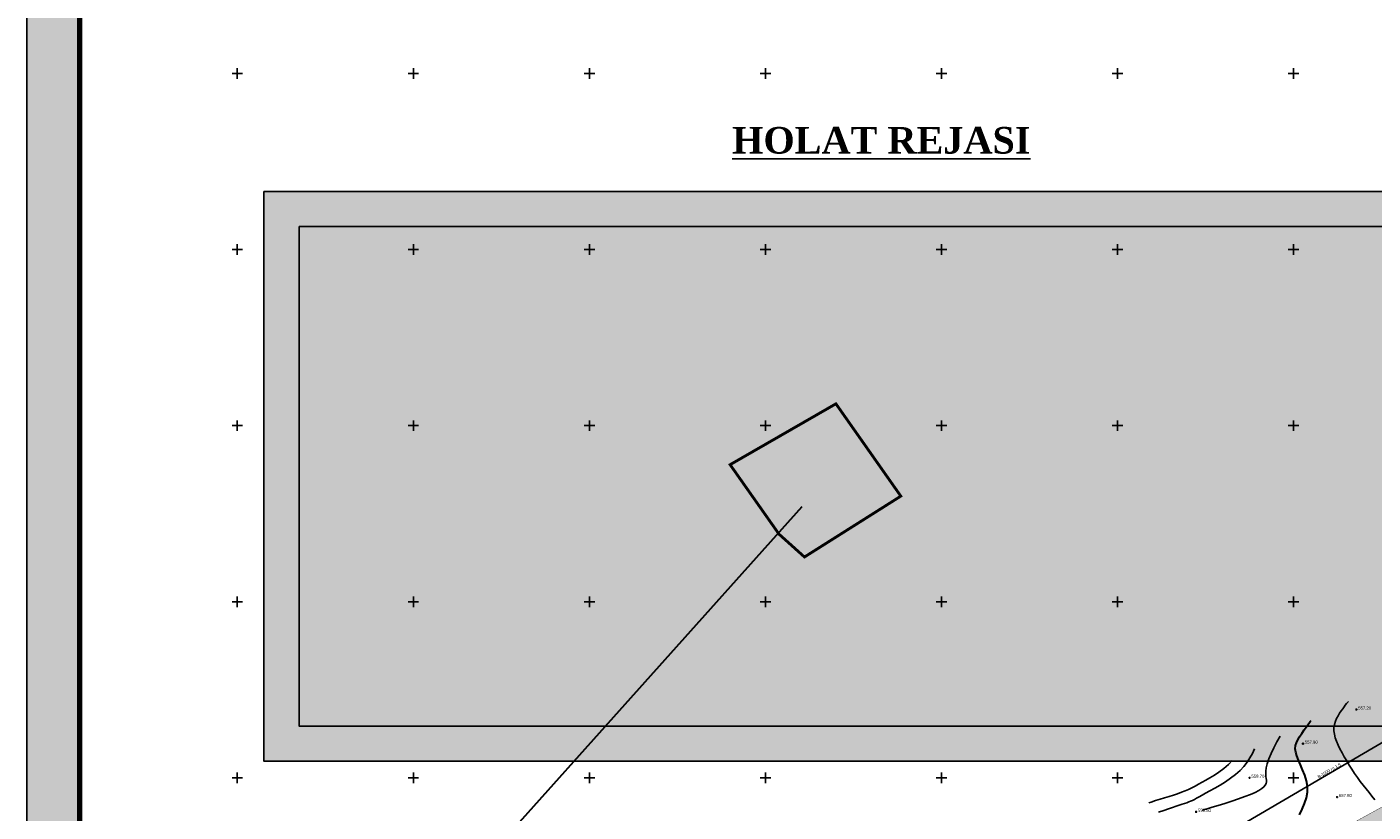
# Model space of a CAD drawing. Extents: x 10527 to 38813, y 13847 to 37526.
# Tile 285 of 656: x 35043 to 35426, y 36828 to 37051. Entities that reach past the tile are written whole.
import ezdxf

# ---------------------------------------------------------------- set-up
doc = ezdxf.new("R2010")
doc.units = 0
doc.header["$LTSCALE"] = 0.5
doc.header["$MEASUREMENT"] = 0
doc.header["$PDMODE"] = 32
doc.header["$PDSIZE"] = 0.3
doc.linetypes.add('CONTI', pattern=[0])
for name, color, linetype in [('(004) Точки рельефа', 7, 'Continuous'), ('(014) Водопровод', 5, 'ИК_Водопровод -------в--------'), ('GORIZDEFAULT', 32, 'CONTI'), ('PI_TTDEFAULT', 5, 'CONTI'), ('SETKR', 2, 'CONTI'), ('ХХХ автодор (К)', 7, 'ИК_Водопровод -------в--------'), ('ХХХ оформление', 7, 'ИК_Водопровод -------в--------')]:
    doc.layers.add(name, color=color, linetype=linetype)
doc.layers.add('(032) Горизонтали утолщенные', color=32, linetype='Continuous', lineweight=30)
doc.layers.add('.', color=7, linetype='Continuous', lineweight=15)
doc.styles.add('BM-431', font='txt')
doc.styles.add('D-431', font='txt')
doc.styles.get("Standard").update_dxf_attribs({"font": 'times.ttf'})
doc.linetypes.add('ИК_Водопровод -------в--------', pattern='A,9,-0.6,["В",Standard,S=1.2,R=0,X=0,Y=-0.6],-1.2', length=10.8)
picture_1 = doc.add_image_def('image1.png', size_in_pixel=(1920, 878))

# ---------------------------------------------------------------- blocks, each defined once
blk = doc.blocks.new('BL_333')
at = {"color": 0}
for p, q in [((-1.5, 0), (1.5, 0)), ((0, -1.5), (0, 1.5))]:
    blk.add_line(p, q, dxfattribs=at)
blk = doc.blocks.new('gergrgrre')
at = {"layer": '(014) Водопровод', "elevation": 1.82, "flags": 128}
blk.add_lwpolyline([(359950.1, 4200775.95), (359978.95, 4200791.49), (360008.62, 4200807.48), (360029.1, 4200818.51), (360041.27, 4200825.07), (360070.41, 4200840.17), (360102.97, 4200858.83), (360166.6, 4200896.43), (360296.36, 4200972.48), (360388.58, 4201019.44), (360467.43, 4201064.15), (360558.05, 4201111.93), (360748.18, 4201205.15), (360877.58, 4201278.73), (360897.82, 4201292.4)], dxfattribs=at)
at = {"layer": '(032) Горизонтали утолщенные', "color": 32}
blk.add_polyline3d([(360251.71, 4200939.46, 558), (360252.42, 4200941.1, 558), (360253.1, 4200942.72, 558), (360253.64, 4200944.32, 558), (360253.93, 4200945.93, 558), (360253.92, 4200947.55, 558), (360253.63, 4200949.17, 558), (360253.15, 4200950.75, 558), (360252.56, 4200952.28, 558), (360251.93, 4200953.72, 558), (360251.35, 4200955.06, 558), (360250.88, 4200956.27, 558), (360250.59, 4200957.33, 558), (360250.49, 4200958.28, 558), (360250.56, 4200959.15, 558), (360250.79, 4200959.98, 558), (360251.17, 4200960.8, 558), (360251.67, 4200961.67, 558), (360252.3, 4200962.61, 558), (360253.03, 4200963.65, 558), (360253.83, 4200964.78, 558), (360254.7, 4200965.97, 558), (360254.96, 4200966.33, 558)], dxfattribs=at)
at = {"layer": 'GORIZDEFAULT', "color": 32}
for points in [[(360273.11, 4200943.79, 557.5), (360272.26, 4200944.79, 557.5), (360271.43, 4200945.81, 557.5), (360270.59, 4200946.85, 557.5), (360269.76, 4200947.91, 557.5), (360268.94, 4200949, 557.5), (360268.13, 4200950.13, 557.5), (360267.33, 4200951.28, 557.5), (360266.55, 4200952.46, 557.5), (360265.8, 4200953.63, 557.5), (360265.08, 4200954.81, 557.5), (360264.4, 4200955.98, 557.5), (360263.76, 4200957.12, 557.5), (360263.17, 4200958.24, 557.5), (360262.65, 4200959.33, 557.5), (360262.2, 4200960.39, 557.5), (360261.84, 4200961.41, 557.5), (360261.59, 4200962.41, 557.5), (360261.46, 4200963.37, 557.5), (360261.46, 4200964.3, 557.5), (360261.61, 4200965.2, 557.5), (360261.86, 4200966.06, 557.5), (360262.21, 4200966.88, 557.5), (360262.63, 4200967.65, 557.5), (360263.07, 4200968.37, 557.5), (360263.52, 4200969.03, 557.5), (360263.94, 4200969.63, 557.5), (360264.32, 4200970.16, 557.5), (360264.68, 4200970.66, 557.5), (360265.06, 4200971.14, 557.5), (360265.49, 4200971.63, 557.5), (360265.58, 4200971.72, 557.5)], [(360224.06, 4200940.79, 558.5), (360225.42, 4200941.21, 558.5), (360226.86, 4200941.64, 558.5), (360228.57, 4200942.16, 558.5), (360230.46, 4200942.75, 558.5), (360232.42, 4200943.38, 558.5), (360234.35, 4200944.03, 558.5), (360236.18, 4200944.68, 558.5), (360237.79, 4200945.3, 558.5), (360239.12, 4200945.89, 558.5), (360240.17, 4200946.43, 558.5), (360240.97, 4200946.95, 558.5), (360241.55, 4200947.44, 558.5), (360241.94, 4200947.92, 558.5), (360242.17, 4200948.39, 558.5), (360242.27, 4200948.85, 558.5), (360242.27, 4200949.33, 558.5), (360242.21, 4200949.84, 558.5), (360242.14, 4200950.42, 558.5), (360242.09, 4200951.09, 558.5), (360242.11, 4200951.9, 558.5), (360242.25, 4200952.86, 558.5), (360242.54, 4200954.01, 558.5), (360243.01, 4200955.36, 558.5), (360243.65, 4200956.88, 558.5), (360244.41, 4200958.51, 558.5), (360245.26, 4200960.2, 558.5), (360246.14, 4200961.86, 558.5)], [(360211.67, 4200940.23, 559), (360213.12, 4200940.75, 559), (360214.44, 4200941.22, 559), (360215.61, 4200941.63, 559), (360216.63, 4200941.97, 559), (360217.54, 4200942.26, 559), (360218.33, 4200942.52, 559), (360219.03, 4200942.74, 559), (360219.65, 4200942.95, 559), (360220.22, 4200943.16, 559), (360220.74, 4200943.37, 559), (360221.26, 4200943.61, 559), (360221.81, 4200943.88, 559), (360222.42, 4200944.2, 559), (360223.14, 4200944.59, 559), (360223.99, 4200945.06, 559), (360225.02, 4200945.63, 559), (360226.25, 4200946.3, 559), (360227.63, 4200947.08, 559), (360229.11, 4200947.94, 559), (360230.62, 4200948.89, 559), (360232.11, 4200949.9, 559), (360233.52, 4200950.97, 559), (360234.79, 4200952.09, 559), (360235.88, 4200953.26, 559), (360236.81, 4200954.45, 559), (360237.61, 4200955.69, 559), (360238.32, 4200956.95, 559), (360238.94, 4200958.2, 559)], [(360208.88, 4200942.95, 559.5), (360209.5, 4200943.15, 559.5), (360210.78, 4200943.55, 559.5), (360212.07, 4200943.94, 559.5), (360213.36, 4200944.32, 559.5), (360214.63, 4200944.71, 559.5), (360215.86, 4200945.1, 559.5), (360217.04, 4200945.49, 559.5), (360218.15, 4200945.9, 559.5), (360219.19, 4200946.31, 559.5), (360220.16, 4200946.74, 559.5), (360221.1, 4200947.2, 559.5), (360222.03, 4200947.69, 559.5), (360222.98, 4200948.21, 559.5), (360223.99, 4200948.76, 559.5), (360225.07, 4200949.37, 559.5), (360226.24, 4200950.02, 559.5), (360227.49, 4200950.77, 559.5), (360228.8, 4200951.63, 559.5), (360230.15, 4200952.64, 559.5), (360231.5, 4200953.84, 559.5), (360232.56, 4200954.97, 559.5)]]:
    blk.add_polyline3d(points, dxfattribs=at)
at = {"layer": 'PI_TTDEFAULT', "color": 5}
for p in [(360267.85, 4200969.41, 557.2), (360252.68, 4200959.72, 557.8), (360237.51, 4200950.04, 558.7), (360262.36, 4200944.55, 557.8), (360222.33, 4200940.35, 558.5)]:
    blk.add_point(p, dxfattribs=at)
at = {"layer": 'SETKR', "color": 92}
for p in [(359950, 4201150), (360000, 4201150), (360050, 4201150), (360100, 4201150), (360150, 4201150), (360200, 4201150), (360250, 4201150), (359950, 4201100), (360000, 4201100), (360050, 4201100), (360100, 4201100), (360150, 4201100), (360200, 4201100), (360250, 4201100), (359950, 4201050), (360000, 4201050), (360050, 4201050), (360100, 4201050), (360150, 4201050), (360200, 4201050), (360250, 4201050), (359950, 4201000), (360000, 4201000), (360050, 4201000), (360100, 4201000), (360150, 4201000), (360200, 4201000), (360250, 4201000), (359950, 4200950), (360000, 4200950), (360050, 4200950), (360100, 4200950), (360150, 4200950), (360200, 4200950), (360250, 4200950)]:
    blk.add_blockref('BL_333', p, dxfattribs=at)
at = {"layer": '(004) Точки рельефа', "style": 'D-431'}
for s, p in [('557.20', (360268.34, 4200969.41)), ('557.80', (360253.17, 4200959.72)), ('558.70', (360238.01, 4200950.04)), ('557.80', (360262.86, 4200944.55)), ('558.50', (360222.82, 4200940.34))]:
    blk.add_text(s, height=0.875, dxfattribs=at).set_placement(p)
at = {"layer": '(014) Водопровод', "color": 0, "linetype": 'Continuous', "style": 'BM-431'}
blk.add_text('В-1000 гл.1.5', height=0.875, rotation=29.8959, dxfattribs=at).set_placement((360257.13, 4200949.83, 1.82))

msp = doc.modelspace()

# ---------------------------------------------------------------- hatches: boundary and pattern name
at = {"layer": '.', "ltscale": 0.149071}
h = msp.add_hatch(color=256, dxfattribs=at)
h.dxf.hatch_style = 1
h.set_gradient(color1=(255, 255, 255), tint=1)
h.paths.add_polyline_path([(35043.297, 36082.013), (36343.297, 36082.013), (36343.297, 37217.013), (35043.297, 37217.013)])
h.paths.add_polyline_path([(35058.297, 37202.013), (36328.297, 37202.013), (36328.297, 36097.013), (35058.297, 36097.013)], flags=16)
h = msp.add_hatch(color=256, dxfattribs=at)
h.dxf.hatch_style = 1
h.set_gradient(color1=(51, 204, 0), color2=(51, 204, 0), tint=1)
edge = h.paths.add_edge_path()
edge.add_line((35206.214, 36686.996), (35096.532, 36626.554))
edge.add_line((35096.532, 36626.554), (35099.428, 36621.299))
edge.add_line((35099.428, 36621.299), (35205.659, 36679.839))
edge.add_line((35205.659, 36679.839), (35208.925, 36674.788))
edge.add_line((35208.925, 36674.788), (35216.827, 36679.143))
edge.add_line((35216.827, 36679.143), (35212.826, 36685.331))
edge.add_arc((35208.627, 36682.617), 5, 32.88524, 118.85775)
h.paths.add_polyline_path([(36016.018, 37146.954), (36013.122, 37152.209), (35087.845, 36642.318), (35090.74, 36637.063)])
h = msp.add_hatch(color=256, dxfattribs=at)
h.dxf.hatch_style = 1
h.set_gradient(color1=(255, 255, 255), tint=1)
h.paths.add_polyline_path([(35110.603, 37004.622), (35440.672, 37004.622), (35440.672, 36842.83), (35110.603, 36842.83)])
at = {"layer": '.', "transparency": 33554508}
h = msp.add_hatch(color=1, dxfattribs=at)
h.dxf.hatch_style = 1
h.paths.add_polyline_path([(35243.017, 36927.046), (35256.901, 36907.323), (35264.136, 36900.83), (35291.5, 36918.111), (35273.068, 36944.326)])

# ---------------------------------------------------------------- linework, layer by layer
at = {"ltscale": 0.149071, "const_width": 0.1}
msp.add_lwpolyline([(35087.845, 36642.318), (36013.122, 37152.209)], dxfattribs=at)
at = {"color": 7, "ltscale": 0.149071, "true_color": 0xffffff}
msp.add_lwpolyline([(35110.603, 37004.622), (35440.672, 37004.622), (35440.672, 36842.83), (35110.603, 36842.83)], close=True, dxfattribs=at)
at = {"ltscale": 0.149071}
msp.add_lwpolyline([(35120.603, 36994.622), (35430.672, 36994.622), (35430.672, 36852.83), (35120.603, 36852.83)], close=True, dxfattribs=at)
at = {"color": 1, "ltscale": 0.149071, "const_width": 0.8}
msp.add_lwpolyline([(35243.017, 36927.046), (35256.901, 36907.323), (35264.136, 36900.83), (35291.5, 36918.111), (35273.068, 36944.326)], close=True, dxfattribs=at)
at = {"color": 1, "lineweight": 30}
msp.add_lwpolyline([(35288.178, 36815.628), (35174.315, 36815.628), (35263.525, 36915.193)], dxfattribs=at)
at = {"layer": 'ХХХ автодор (К)', "linetype": 'ByBlock', "ltscale": 2, "elevation": 533.015}
msp.add_lwpolyline([(35043.297, 36082.013), (36343.297, 36082.013), (36343.297, 37217.013), (35043.297, 37217.013)], close=True, dxfattribs=at)
msp.add_lwpolyline([(35043.297, 36082.013), (36343.297, 36082.013), (36343.297, 37217.013), (35043.297, 37217.013)], close=True, dxfattribs=at)
at = {"layer": 'ХХХ оформление', "color": 12, "linetype": 'ByBlock', "ltscale": 1000, "const_width": 1.5, "elevation": 533.015}
msp.add_lwpolyline([(35058.297, 36097.013), (36328.297, 36097.013), (36328.297, 37202.013), (35058.297, 37202.013)], close=True, dxfattribs=at)
msp.add_lwpolyline([(35058.297, 36097.013), (36328.297, 36097.013), (36328.297, 37202.013), (35058.297, 37202.013)], close=True, dxfattribs=at)

# ---------------------------------------------------------------- block references
at = {"linetype": 'Continuous'}
msp.add_blockref('gergrgrre', (-324846.944, -4164111.878), dxfattribs=at)

# ---------------------------------------------------------------- texts
at = {"insert": (35243.585, 37022.923), "char_height": 7.56302, "attachment_point": 1}
msp.add_mtext_dynamic_manual_height_columns('{\\fTimes New Roman|b1|i0|c204|p18;\\LHOLAT REJASI}', width=254.65726, gutter_width=7.329, heights=[0], dxfattribs=at)
at = {"layer": 'ХХХ оформление', "color": 12, "insert": (35086.105, 37162.039, 510.744), "char_height": 12, "width": 702.70489, "attachment_point": 1}
msp.add_mtext('\\pi19.36256;{\\fTimes New Roman|b1|i0|c204|p18;\\C256;Surxondaryo viloyati Bandixon tumani Boysun 2-uchastka massivi Quduqsoy mahallasi \\P\\pi18.0273;hududidan “Erkin iqtisodiy zona” tashkil qilish uchun rejalashtirilgan yer maydonining \\H1.1359x; \\H0.88036x;\\P\\pi307.53163;Bosh rejasi.\\H1.0906x; }', dxfattribs=at)

# ---------------------------------------------------------------- pictures from other files: only their frames are drawn
at = {"ltscale": 0.149071}
image = msp.add_image(picture_1, insert=(35120.603, 36852.83), size_in_units=(310.069, 141.792), dxfattribs=at)
image.dxf.flags = 7

doc.saveas('drawing.dxf')
